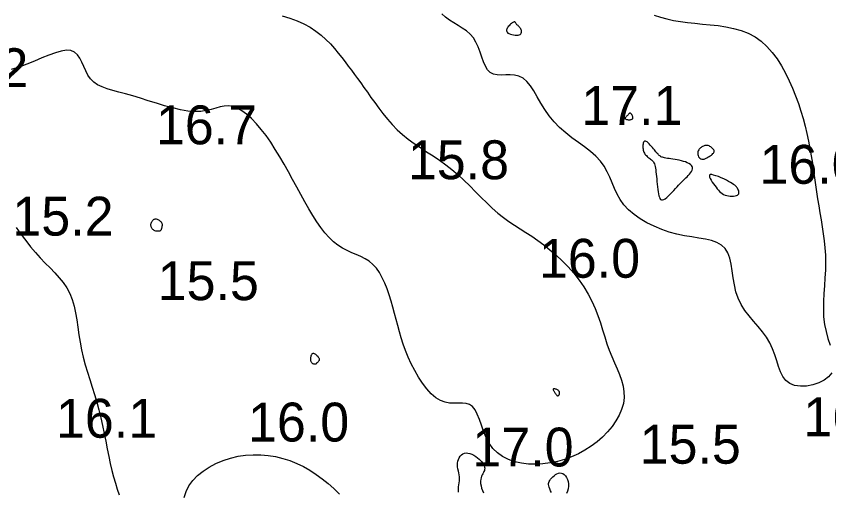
# Model space of a CAD drawing. Extents: x 3040093 to 3056816, y 408076 to 509144.
# Drawn here: x 3045912.8 to 3046017.4, y 434699 to 434760.1 of the extents above; entities that cross this region are included whole.
import ezdxf

# ---------------------------------------------------------------- set-up
doc = ezdxf.new("R2010")
doc.units = 0
doc.layers.add('V-CHAN-CONT-EL17', color=7, linetype='Continuous')
doc.layers.add('V-TOPO-SOUN-0610', color=7, linetype='Continuous')

msp = doc.modelspace()

# ---------------------------------------------------------------- linework, layer by layer
at = {"layer": 'V-CHAN-CONT-EL17'}
for points in [[(3045947.02, 434760.14), (3045948.02, 434759.85), (3045948.96, 434759.52), (3045949.84, 434759.13), (3045950.64, 434758.69), (3045951.37, 434758.2), (3045952.04, 434757.67), (3045952.66, 434757.1), (3045953.23, 434756.53), (3045953.75, 434755.94), (3045954.24, 434755.35), (3045954.69, 434754.78), (3045955.13, 434754.22), (3045955.54, 434753.68), (3045955.95, 434753.15), (3045956.34, 434752.62), (3045956.74, 434752.08), (3045957.15, 434751.52), (3045957.56, 434750.94), (3045958, 434750.32), (3045958.46, 434749.67), (3045958.94, 434748.99), (3045959.45, 434748.29), (3045960, 434747.58), (3045960.58, 434746.87), (3045961.19, 434746.18), (3045961.84, 434745.51), (3045962.53, 434744.88), (3045963.26, 434744.29), (3045964.02, 434743.73), (3045964.81, 434743.2), (3045965.62, 434742.67), (3045966.44, 434742.14), (3045967.26, 434741.59), (3045968.08, 434741.01), (3045968.88, 434740.39), (3045969.66, 434739.72), (3045970.42, 434739.02), (3045971.17, 434738.29), (3045971.91, 434737.54), (3045972.63, 434736.81), (3045973.35, 434736.1), (3045974.06, 434735.42), (3045974.78, 434734.79), (3045975.49, 434734.22), (3045976.21, 434733.71), (3045976.93, 434733.22), (3045977.66, 434732.75), (3045978.4, 434732.29), (3045979.15, 434731.8), (3045979.91, 434731.28), (3045980.69, 434730.71), (3045981.48, 434730.08), (3045982.27, 434729.39), (3045983.05, 434728.65), (3045983.82, 434727.86), (3045984.55, 434727.04), (3045985.23, 434726.17), (3045985.86, 434725.29), (3045986.41, 434724.38), (3045986.89, 434723.46), (3045987.3, 434722.53), (3045987.65, 434721.6), (3045987.97, 434720.68), (3045988.26, 434719.77), (3045988.54, 434718.87), (3045988.82, 434717.99), (3045989.12, 434717.15), (3045989.45, 434716.33), (3045989.79, 434715.54), (3045990.12, 434714.77), (3045990.43, 434714.02), (3045990.7, 434713.28), (3045990.9, 434712.55), (3045991.01, 434711.81), (3045991.03, 434711.07), (3045990.93, 434710.31), (3045990.71, 434709.55), (3045990.39, 434708.8), (3045989.98, 434708.06), (3045989.47, 434707.34), (3045988.9, 434706.64), (3045988.25, 434705.98), (3045987.54, 434705.37), (3045986.78, 434704.8), (3045985.98, 434704.29), (3045985.14, 434703.84), (3045984.27, 434703.45), (3045983.37, 434703.12), (3045982.45, 434702.85), (3045981.52, 434702.66), (3045980.58, 434702.53), (3045979.64, 434702.48), (3045978.71, 434702.51), (3045977.81, 434702.62), (3045976.95, 434702.81), (3045976.14, 434703.1), (3045975.39, 434703.48), (3045974.73, 434703.95), (3045974.15, 434704.53), (3045973.67, 434705.2), (3045973.28, 434705.95), (3045972.95, 434706.73), (3045972.67, 434707.51), (3045972.4, 434708.25), (3045972.14, 434708.92), (3045971.85, 434709.49), (3045971.53, 434709.92), (3045971.14, 434710.19), (3045970.71, 434710.32), (3045970.22, 434710.36), (3045969.7, 434710.35), (3045969.15, 434710.34), (3045968.58, 434710.36), (3045967.99, 434710.46), (3045967.4, 434710.68), (3045966.81, 434711.05), (3045966.22, 434711.56), (3045965.65, 434712.19), (3045965.1, 434712.91), (3045964.58, 434713.7), (3045964.1, 434714.54), (3045963.65, 434715.4), (3045963.26, 434716.26), (3045962.91, 434717.1), (3045962.62, 434717.92), (3045962.35, 434718.73), (3045962.12, 434719.52), (3045961.9, 434720.31), (3045961.7, 434721.1), (3045961.5, 434721.88), (3045961.28, 434722.67), (3045961.06, 434723.47), (3045960.81, 434724.27), (3045960.54, 434725.04), (3045960.24, 434725.79), (3045959.91, 434726.48), (3045959.55, 434727.13), (3045959.15, 434727.7), (3045958.71, 434728.19), (3045958.22, 434728.59), (3045957.7, 434728.92), (3045957.14, 434729.2), (3045956.57, 434729.45), (3045955.98, 434729.69), (3045955.38, 434729.96), (3045954.79, 434730.26), (3045954.21, 434730.64), (3045953.64, 434731.09), (3045953.08, 434731.63), (3045952.54, 434732.24), (3045952.01, 434732.93), (3045951.49, 434733.68), (3045950.97, 434734.48), (3045950.45, 434735.34), (3045949.94, 434736.23), (3045949.42, 434737.17), (3045948.9, 434738.13), (3045948.37, 434739.11), (3045947.83, 434740.1), (3045947.29, 434741.08), (3045946.73, 434742.04), (3045946.15, 434742.98), (3045945.56, 434743.89), (3045944.96, 434744.75), (3045944.34, 434745.55), (3045943.71, 434746.28), (3045943.08, 434746.93), (3045942.46, 434747.49), (3045941.85, 434747.94), (3045941.25, 434748.28), (3045940.68, 434748.49), (3045940.12, 434748.57), (3045939.58, 434748.54), (3045939.04, 434748.43), (3045938.48, 434748.28), (3045937.89, 434748.11), (3045937.25, 434747.96), (3045936.55, 434747.85), (3045935.76, 434747.83), (3045934.89, 434747.9), (3045933.95, 434748.06), (3045932.95, 434748.3), (3045931.91, 434748.59), (3045930.86, 434748.9), (3045929.81, 434749.23), (3045928.79, 434749.55), (3045927.8, 434749.85), (3045926.88, 434750.11), (3045926.02, 434750.33), (3045925.23, 434750.55), (3045924.51, 434750.77), (3045923.86, 434751.01), (3045923.28, 434751.29), (3045922.79, 434751.62), (3045922.37, 434752.03), (3045922.03, 434752.51), (3045921.75, 434753.06), (3045921.5, 434753.63), (3045921.25, 434754.19), (3045920.99, 434754.71), (3045920.69, 434755.15), (3045920.32, 434755.49), (3045919.86, 434755.69), (3045919.29, 434755.73), (3045918.61, 434755.62), (3045917.85, 434755.4), (3045917.01, 434755.1), (3045916.11, 434754.73), (3045915.16, 434754.34), (3045914.18, 434753.94), (3045913.18, 434753.57), (3045912.17, 434753.25)], [(3046017.76, 434714.25), (3046017.34, 434713.73), (3046016.77, 434713.29), (3046016.07, 434712.94), (3046015.3, 434712.69), (3046014.5, 434712.55), (3046013.71, 434712.52), (3046012.97, 434712.63), (3046012.34, 434712.87), (3046011.84, 434713.25), (3046011.45, 434713.76), (3046011.14, 434714.36), (3046010.89, 434715.05), (3046010.66, 434715.78), (3046010.42, 434716.55), (3046010.14, 434717.33), (3046009.79, 434718.09), (3046009.35, 434718.81), (3046008.83, 434719.51), (3046008.27, 434720.19), (3046007.69, 434720.88), (3046007.12, 434721.57), (3046006.58, 434722.28), (3046006.1, 434723.03), (3046005.71, 434723.83), (3046005.42, 434724.68), (3046005.22, 434725.57), (3046005.07, 434726.47), (3046004.94, 434727.35), (3046004.81, 434728.2), (3046004.63, 434728.97), (3046004.38, 434729.66), (3046004.04, 434730.24), (3046003.56, 434730.68), (3046002.97, 434731.01), (3046002.28, 434731.25), (3046001.51, 434731.43), (3046000.66, 434731.58), (3045999.75, 434731.72), (3045998.8, 434731.88), (3045997.83, 434732.08), (3045996.84, 434732.35), (3045995.86, 434732.69), (3045994.9, 434733.09), (3045993.97, 434733.55), (3045993.11, 434734.06), (3045992.31, 434734.62), (3045991.61, 434735.22), (3045991.01, 434735.86), (3045990.52, 434736.54), (3045990.13, 434737.24), (3045989.79, 434737.96), (3045989.49, 434738.68), (3045989.19, 434739.4), (3045988.86, 434740.11), (3045988.47, 434740.81), (3045987.98, 434741.47), (3045987.39, 434742.1), (3045986.7, 434742.7), (3045985.94, 434743.29), (3045985.14, 434743.88), (3045984.32, 434744.48), (3045983.51, 434745.11), (3045982.73, 434745.78), (3045982.02, 434746.51), (3045981.39, 434747.29), (3045980.83, 434748.11), (3045980.33, 434748.93), (3045979.86, 434749.74), (3045979.42, 434750.49), (3045978.97, 434751.16), (3045978.52, 434751.72), (3045978.03, 434752.13), (3045977.5, 434752.39), (3045976.94, 434752.53), (3045976.37, 434752.57), (3045975.79, 434752.56), (3045975.24, 434752.54), (3045974.71, 434752.56), (3045974.23, 434752.65), (3045973.81, 434752.85), (3045973.47, 434753.2), (3045973.19, 434753.66), (3045972.94, 434754.22), (3045972.72, 434754.84), (3045972.5, 434755.5), (3045972.25, 434756.15), (3045971.97, 434756.77), (3045971.63, 434757.33), (3045971.21, 434757.81), (3045970.73, 434758.21), (3045970.21, 434758.57), (3045969.67, 434758.91), (3045969.12, 434759.24), (3045968.58, 434759.59), (3045968.06, 434759.97), (3045967.59, 434760.42)], [(3045994.91, 434760.24), (3045995.7, 434759.97), (3045996.53, 434759.75), (3045997.38, 434759.57), (3045998.27, 434759.42), (3045999.18, 434759.29), (3046000.13, 434759.19), (3046001.11, 434759.1), (3046002.11, 434759.01), (3046003.12, 434758.89), (3046004.13, 434758.74), (3046005.12, 434758.54), (3046006.08, 434758.27), (3046007, 434757.92), (3046007.87, 434757.46), (3046008.67, 434756.89), (3046009.41, 434756.21), (3046010.09, 434755.45), (3046010.71, 434754.61), (3046011.29, 434753.72), (3046011.81, 434752.78), (3046012.28, 434751.81), (3046012.71, 434750.84), (3046013.1, 434749.86), (3046013.46, 434748.88), (3046013.77, 434747.91), (3046014.06, 434746.93), (3046014.31, 434745.97), (3046014.54, 434745.01), (3046014.75, 434744.05), (3046014.94, 434743.1), (3046015.1, 434742.15), (3046015.26, 434741.21), (3046015.4, 434740.27), (3046015.53, 434739.34), (3046015.66, 434738.42), (3046015.79, 434737.5), (3046015.93, 434736.6), (3046016.07, 434735.7), (3046016.21, 434734.8), (3046016.37, 434733.91), (3046016.52, 434733.02), (3046016.65, 434732.12), (3046016.77, 434731.22), (3046016.87, 434730.3), (3046016.92, 434729.37), (3046016.94, 434728.42), (3046016.92, 434727.44), (3046016.86, 434726.45), (3046016.79, 434725.44), (3046016.72, 434724.43), (3046016.67, 434723.42), (3046016.66, 434722.42), (3046016.7, 434721.44), (3046016.82, 434720.48), (3046017.01, 434719.54), (3046017.26, 434718.65), (3046017.52, 434717.79)], [(3045912.8, 434732.92), (3045913.42, 434732.06), (3045914.03, 434731.24), (3045914.65, 434730.45), (3045915.28, 434729.71), (3045915.91, 434729.02), (3045916.54, 434728.36), (3045917.17, 434727.73), (3045917.77, 434727.11), (3045918.33, 434726.48), (3045918.85, 434725.84), (3045919.31, 434725.16), (3045919.7, 434724.43), (3045920.01, 434723.66), (3045920.26, 434722.82), (3045920.45, 434721.95), (3045920.61, 434721.04), (3045920.75, 434720.1), (3045920.89, 434719.14), (3045921.04, 434718.18), (3045921.22, 434717.21), (3045921.44, 434716.25), (3045921.69, 434715.29), (3045921.97, 434714.33), (3045922.27, 434713.37), (3045922.57, 434712.41), (3045922.88, 434711.44), (3045923.17, 434710.46), (3045923.44, 434709.47), (3045923.69, 434708.47), (3045923.92, 434707.46), (3045924.13, 434706.45), (3045924.33, 434705.45), (3045924.52, 434704.46), (3045924.71, 434703.5), (3045924.9, 434702.58), (3045925.11, 434701.69), (3045925.33, 434700.85), (3045925.57, 434700.05), (3045925.82, 434699.28), (3045926.08, 434698.55)], [(3045934.43, 434698.23), (3045934.68, 434698.98), (3045935.04, 434699.72), (3045935.53, 434700.4), (3045936.14, 434701.04), (3045936.85, 434701.61), (3045937.64, 434702.13), (3045938.51, 434702.59), (3045939.42, 434702.97), (3045940.37, 434703.28), (3045941.35, 434703.51), (3045942.32, 434703.66), (3045943.3, 434703.72), (3045944.27, 434703.71), (3045945.23, 434703.63), (3045946.18, 434703.47), (3045947.11, 434703.24), (3045948.02, 434702.95), (3045948.91, 434702.6), (3045949.77, 434702.18), (3045950.59, 434701.71), (3045951.4, 434701.19), (3045952.18, 434700.62), (3045952.93, 434700.01), (3045953.67, 434699.35), (3045954.39, 434698.66)], [(3045969.73, 434698.91), (3045969.7, 434699.13), (3045969.7, 434699.35), (3045969.73, 434699.59), (3045969.77, 434699.84), (3045969.81, 434700.08), (3045969.84, 434700.34), (3045969.85, 434700.59), (3045969.84, 434700.85), (3045969.8, 434701.11), (3045969.75, 434701.37), (3045969.7, 434701.62), (3045969.65, 434701.88), (3045969.61, 434702.14), (3045969.59, 434702.39), (3045969.59, 434702.64), (3045969.63, 434702.88), (3045969.7, 434703.11), (3045969.8, 434703.33), (3045969.93, 434703.52), (3045970.09, 434703.68), (3045970.27, 434703.81), (3045970.47, 434703.9), (3045970.69, 434703.94), (3045970.93, 434703.93), (3045971.18, 434703.88), (3045971.43, 434703.78), (3045971.69, 434703.65), (3045971.93, 434703.5), (3045972.17, 434703.33), (3045972.38, 434703.15), (3045972.57, 434702.97), (3045972.73, 434702.79), (3045972.86, 434702.61), (3045972.96, 434702.44), (3045973.03, 434702.28), (3045973.07, 434702.12), (3045973.09, 434701.97), (3045973.08, 434701.82), (3045973.05, 434701.68), (3045973, 434701.54), (3045972.93, 434701.41), (3045972.85, 434701.27), (3045972.77, 434701.12), (3045972.69, 434700.95), (3045972.63, 434700.76), (3045972.58, 434700.55), (3045972.56, 434700.3), (3045972.57, 434700.02), (3045972.62, 434699.72), (3045972.69, 434699.41), (3045972.8, 434699.1), (3045972.94, 434698.82)], [(3045981.68, 434698.84), (3045981.56, 434699.09), (3045981.46, 434699.33), (3045981.39, 434699.53), (3045981.34, 434699.71), (3045981.31, 434699.87), (3045981.31, 434700.02), (3045981.34, 434700.15), (3045981.39, 434700.28), (3045981.47, 434700.42), (3045981.57, 434700.55), (3045981.7, 434700.71), (3045981.85, 434700.86), (3045982.01, 434701.01), (3045982.19, 434701.15), (3045982.38, 434701.26), (3045982.57, 434701.34), (3045982.77, 434701.38), (3045982.96, 434701.36), (3045983.15, 434701.29), (3045983.33, 434701.17), (3045983.49, 434701), (3045983.63, 434700.79), (3045983.74, 434700.54), (3045983.82, 434700.27), (3045983.87, 434699.97), (3045983.87, 434699.66), (3045983.82, 434699.34), (3045983.73, 434699.02), (3045983.61, 434698.71)]]:
    msp.add_lwpolyline(points, dxfattribs=at)
for points in [[(3045976.21, 434757.86), (3045976.39, 434757.79), (3045976.58, 434757.74), (3045976.79, 434757.7), (3045977, 434757.67), (3045977.2, 434757.66), (3045977.39, 434757.67), (3045977.54, 434757.71), (3045977.66, 434757.77), (3045977.75, 434757.84), (3045977.8, 434757.94), (3045977.83, 434758.04), (3045977.83, 434758.15), (3045977.81, 434758.26), (3045977.77, 434758.37), (3045977.72, 434758.48), (3045977.66, 434758.58), (3045977.6, 434758.66), (3045977.52, 434758.74), (3045977.45, 434758.82), (3045977.38, 434758.89), (3045977.31, 434758.95), (3045977.24, 434759.01), (3045977.19, 434759.08), (3045977.14, 434759.14), (3045977.1, 434759.2), (3045977.07, 434759.25), (3045977.04, 434759.3), (3045977, 434759.34), (3045976.96, 434759.36), (3045976.92, 434759.37), (3045976.86, 434759.36), (3045976.79, 434759.34), (3045976.7, 434759.29), (3045976.61, 434759.23), (3045976.52, 434759.16), (3045976.42, 434759.07), (3045976.32, 434758.98), (3045976.22, 434758.88), (3045976.13, 434758.77), (3045976.05, 434758.66), (3045975.98, 434758.55), (3045975.93, 434758.44), (3045975.9, 434758.33), (3045975.89, 434758.23), (3045975.92, 434758.12), (3045975.98, 434758.03), (3045976.08, 434757.94)], [(3045991.17, 434746.94), (3045991.21, 434746.9), (3045991.26, 434746.87), (3045991.32, 434746.84), (3045991.39, 434746.82), (3045991.48, 434746.8), (3045991.56, 434746.79), (3045991.65, 434746.78), (3045991.73, 434746.78), (3045991.81, 434746.79), (3045991.89, 434746.8), (3045991.95, 434746.82), (3045992.02, 434746.85), (3045992.07, 434746.88), (3045992.11, 434746.92), (3045992.14, 434746.96), (3045992.16, 434747.01), (3045992.16, 434747.06), (3045992.16, 434747.12), (3045992.15, 434747.18), (3045992.12, 434747.24), (3045992.1, 434747.3), (3045992.07, 434747.36), (3045992.04, 434747.42), (3045992, 434747.47), (3045991.97, 434747.52), (3045991.93, 434747.55), (3045991.9, 434747.59), (3045991.86, 434747.61), (3045991.83, 434747.63), (3045991.8, 434747.64), (3045991.77, 434747.64), (3045991.74, 434747.64), (3045991.72, 434747.62), (3045991.69, 434747.6), (3045991.67, 434747.57), (3045991.64, 434747.53), (3045991.6, 434747.49), (3045991.56, 434747.44), (3045991.51, 434747.39), (3045991.46, 434747.34), (3045991.4, 434747.29), (3045991.34, 434747.23), (3045991.28, 434747.18), (3045991.23, 434747.13), (3045991.19, 434747.07), (3045991.17, 434747.03), (3045991.16, 434746.98)], [(3045994.8, 434741.36), (3045994.87, 434741.24), (3045994.92, 434741.1), (3045994.97, 434740.95), (3045995.02, 434740.77), (3045995.05, 434740.58), (3045995.09, 434740.35), (3045995.12, 434740.09), (3045995.15, 434739.81), (3045995.19, 434739.5), (3045995.22, 434739.17), (3045995.25, 434738.83), (3045995.29, 434738.49), (3045995.33, 434738.16), (3045995.37, 434737.83), (3045995.41, 434737.53), (3045995.45, 434737.26), (3045995.5, 434737.02), (3045995.56, 434736.82), (3045995.63, 434736.66), (3045995.72, 434736.54), (3045995.83, 434736.48), (3045995.96, 434736.47), (3045996.12, 434736.52), (3045996.3, 434736.62), (3045996.51, 434736.79), (3045996.74, 434736.99), (3045996.97, 434737.22), (3045997.21, 434737.46), (3045997.44, 434737.71), (3045997.66, 434737.95), (3045997.86, 434738.17), (3045998.04, 434738.36), (3045998.19, 434738.53), (3045998.33, 434738.68), (3045998.46, 434738.81), (3045998.58, 434738.93), (3045998.7, 434739.05), (3045998.83, 434739.18), (3045998.97, 434739.31), (3045999.12, 434739.46), (3045999.27, 434739.62), (3045999.42, 434739.79), (3045999.56, 434739.96), (3045999.69, 434740.13), (3045999.78, 434740.3), (3045999.83, 434740.47), (3045999.84, 434740.63), (3045999.79, 434740.78), (3045999.69, 434740.92), (3045999.55, 434741.04), (3045999.37, 434741.16), (3045999.16, 434741.26), (3045998.92, 434741.36), (3045998.67, 434741.44), (3045998.4, 434741.52), (3045998.13, 434741.58), (3045997.85, 434741.63), (3045997.58, 434741.68), (3045997.31, 434741.72), (3045997.06, 434741.76), (3045996.82, 434741.79), (3045996.6, 434741.82), (3045996.4, 434741.85), (3045996.23, 434741.88), (3045996.09, 434741.92), (3045995.97, 434741.96), (3045995.86, 434741.99), (3045995.77, 434742.04), (3045995.69, 434742.09), (3045995.61, 434742.15), (3045995.54, 434742.21), (3045995.46, 434742.28), (3045995.39, 434742.35), (3045995.3, 434742.44), (3045995.22, 434742.54), (3045995.13, 434742.65), (3045995.03, 434742.77), (3045994.92, 434742.9), (3045994.8, 434743.04), (3045994.68, 434743.2), (3045994.54, 434743.36), (3045994.4, 434743.53), (3045994.26, 434743.68), (3045994.12, 434743.82), (3045993.99, 434743.93), (3045993.87, 434744.01), (3045993.77, 434744.05), (3045993.67, 434744.04), (3045993.6, 434743.99), (3045993.54, 434743.9), (3045993.49, 434743.79), (3045993.46, 434743.66), (3045993.44, 434743.51), (3045993.44, 434743.35), (3045993.44, 434743.19), (3045993.46, 434743.04), (3045993.49, 434742.89), (3045993.53, 434742.75), (3045993.58, 434742.62), (3045993.64, 434742.5), (3045993.71, 434742.38), (3045993.79, 434742.27), (3045993.89, 434742.17), (3045993.98, 434742.07), (3045994.09, 434741.99), (3045994.2, 434741.9), (3045994.32, 434741.82), (3045994.43, 434741.74), (3045994.54, 434741.65), (3045994.64, 434741.56), (3045994.72, 434741.47)], [(3046000.5, 434742.44), (3046000.52, 434742.31), (3046000.55, 434742.17), (3046000.61, 434742.04), (3046000.69, 434741.93), (3046000.78, 434741.83), (3046000.89, 434741.76), (3046001.02, 434741.72), (3046001.17, 434741.72), (3046001.32, 434741.74), (3046001.49, 434741.8), (3046001.65, 434741.87), (3046001.82, 434741.96), (3046001.98, 434742.05), (3046002.12, 434742.15), (3046002.25, 434742.25), (3046002.36, 434742.34), (3046002.45, 434742.43), (3046002.52, 434742.51), (3046002.57, 434742.59), (3046002.6, 434742.66), (3046002.61, 434742.74), (3046002.6, 434742.82), (3046002.57, 434742.9), (3046002.52, 434742.98), (3046002.45, 434743.06), (3046002.37, 434743.15), (3046002.27, 434743.23), (3046002.17, 434743.3), (3046002.06, 434743.36), (3046001.95, 434743.42), (3046001.84, 434743.46), (3046001.73, 434743.48), (3046001.63, 434743.49), (3046001.53, 434743.49), (3046001.43, 434743.47), (3046001.33, 434743.44), (3046001.23, 434743.4), (3046001.13, 434743.35), (3046001.04, 434743.3), (3046000.94, 434743.23), (3046000.85, 434743.17), (3046000.76, 434743.09), (3046000.69, 434743), (3046000.62, 434742.91), (3046000.56, 434742.81), (3046000.52, 434742.7), (3046000.5, 434742.58)], [(3046002.86, 434738.11), (3046003.01, 434737.92), (3046003.17, 434737.74), (3046003.32, 434737.57), (3046003.48, 434737.43), (3046003.65, 434737.3), (3046003.83, 434737.19), (3046004.03, 434737.1), (3046004.24, 434737.04), (3046004.46, 434736.99), (3046004.69, 434736.96), (3046004.91, 434736.95), (3046005.12, 434736.96), (3046005.31, 434736.99), (3046005.48, 434737.04), (3046005.61, 434737.1), (3046005.71, 434737.19), (3046005.77, 434737.28), (3046005.79, 434737.39), (3046005.8, 434737.5), (3046005.77, 434737.62), (3046005.74, 434737.74), (3046005.68, 434737.85), (3046005.62, 434737.97), (3046005.55, 434738.07), (3046005.47, 434738.17), (3046005.37, 434738.27), (3046005.26, 434738.37), (3046005.11, 434738.48), (3046004.94, 434738.59), (3046004.73, 434738.72), (3046004.47, 434738.85), (3046004.18, 434739.01), (3046003.85, 434739.17), (3046003.5, 434739.33), (3046003.16, 434739.47), (3046002.83, 434739.59), (3046002.54, 434739.68), (3046002.3, 434739.73), (3046002.12, 434739.73), (3046002.02, 434739.67), (3046002, 434739.56), (3046002.03, 434739.4), (3046002.11, 434739.22), (3046002.23, 434739.01), (3046002.37, 434738.78), (3046002.53, 434738.55), (3046002.7, 434738.33)], [(3045930.14, 434733.34), (3045930.15, 434733.41), (3045930.17, 434733.48), (3045930.2, 434733.55), (3045930.23, 434733.61), (3045930.26, 434733.67), (3045930.3, 434733.73), (3045930.35, 434733.79), (3045930.39, 434733.85), (3045930.44, 434733.9), (3045930.49, 434733.95), (3045930.55, 434733.99), (3045930.62, 434734.02), (3045930.69, 434734.04), (3045930.76, 434734.04), (3045930.84, 434734.04), (3045930.93, 434734.01), (3045931.02, 434733.97), (3045931.12, 434733.92), (3045931.21, 434733.86), (3045931.3, 434733.79), (3045931.38, 434733.71), (3045931.45, 434733.64), (3045931.51, 434733.57), (3045931.55, 434733.5), (3045931.57, 434733.43), (3045931.59, 434733.36), (3045931.59, 434733.3), (3045931.59, 434733.23), (3045931.58, 434733.16), (3045931.57, 434733.09), (3045931.55, 434733.02), (3045931.54, 434732.94), (3045931.52, 434732.86), (3045931.5, 434732.78), (3045931.48, 434732.71), (3045931.45, 434732.64), (3045931.4, 434732.57), (3045931.35, 434732.52), (3045931.28, 434732.48), (3045931.2, 434732.45), (3045931.1, 434732.44), (3045930.99, 434732.44), (3045930.88, 434732.45), (3045930.77, 434732.48), (3045930.66, 434732.51), (3045930.55, 434732.56), (3045930.46, 434732.62), (3045930.38, 434732.68), (3045930.31, 434732.76), (3045930.25, 434732.84), (3045930.21, 434732.92), (3045930.18, 434733), (3045930.16, 434733.09), (3045930.14, 434733.17), (3045930.14, 434733.26)], [(3045951.51, 434715.53), (3045951.47, 434715.49), (3045951.44, 434715.45), (3045951.4, 434715.41), (3045951.36, 434715.38), (3045951.32, 434715.36), (3045951.27, 434715.35), (3045951.22, 434715.34), (3045951.16, 434715.35), (3045951.1, 434715.36), (3045951.03, 434715.39), (3045950.96, 434715.42), (3045950.9, 434715.47), (3045950.84, 434715.53), (3045950.79, 434715.6), (3045950.75, 434715.67), (3045950.72, 434715.76), (3045950.71, 434715.85), (3045950.7, 434715.95), (3045950.71, 434716.06), (3045950.72, 434716.16), (3045950.73, 434716.26), (3045950.76, 434716.36), (3045950.78, 434716.45), (3045950.81, 434716.54), (3045950.84, 434716.61), (3045950.87, 434716.67), (3045950.91, 434716.72), (3045950.95, 434716.75), (3045951.01, 434716.77), (3045951.07, 434716.77), (3045951.15, 434716.74), (3045951.23, 434716.7), (3045951.32, 434716.63), (3045951.42, 434716.55), (3045951.51, 434716.47), (3045951.6, 434716.37), (3045951.68, 434716.27), (3045951.74, 434716.17), (3045951.78, 434716.08), (3045951.8, 434716), (3045951.8, 434715.92), (3045951.78, 434715.85), (3045951.75, 434715.79), (3045951.7, 434715.73), (3045951.65, 434715.68), (3045951.6, 434715.63), (3045951.56, 434715.58)], [(3045982.73, 434711.63), (3045982.73, 434711.68), (3045982.73, 434711.74), (3045982.71, 434711.79), (3045982.69, 434711.85), (3045982.65, 434711.9), (3045982.6, 434711.95), (3045982.54, 434712), (3045982.46, 434712.05), (3045982.37, 434712.09), (3045982.28, 434712.13), (3045982.18, 434712.16), (3045982.1, 434712.18), (3045982.02, 434712.19), (3045981.96, 434712.18), (3045981.92, 434712.16), (3045981.9, 434712.12), (3045981.91, 434712.06), (3045981.93, 434711.99), (3045981.97, 434711.92), (3045982.02, 434711.84), (3045982.07, 434711.75), (3045982.13, 434711.67), (3045982.19, 434711.59), (3045982.24, 434711.52), (3045982.28, 434711.45), (3045982.33, 434711.4), (3045982.37, 434711.35), (3045982.4, 434711.32), (3045982.44, 434711.29), (3045982.47, 434711.28), (3045982.5, 434711.28), (3045982.54, 434711.29), (3045982.57, 434711.31), (3045982.6, 434711.34), (3045982.63, 434711.37), (3045982.66, 434711.42), (3045982.68, 434711.47), (3045982.7, 434711.52), (3045982.72, 434711.57)]]:
    msp.add_lwpolyline(points, close=True, dxfattribs=at)

# ---------------------------------------------------------------- texts
at = {"layer": 'V-TOPO-SOUN-0610'}
for s, p in [('16.2 ', (3045901.36, 434750.98)), ('17.1 ', (3045985.52, 434746.13)), ('16.7 ', (3045930.79, 434743.63)), ('15.8 ', (3045963.21, 434739.14)), ('16.0 ', (3046008.45, 434738.55)), ('15.2 ', (3045912.32, 434731.89)), ('16.0 ', (3045980.07, 434726.47)), ('15.5 ', (3045931.02, 434723.59)), ('16.1 ', (3045917.93, 434705.9)), ('16.0 ', (3045942.64, 434705.41)), ('16.1 ', (3046014.09, 434706.1)), ('17.0 ', (3045971.51, 434702.2)), ('15.5 ', (3045993.03, 434702.56))]:
    msp.add_text(s, height=5, dxfattribs=at).set_placement(p)

doc.saveas('drawing.dxf')
